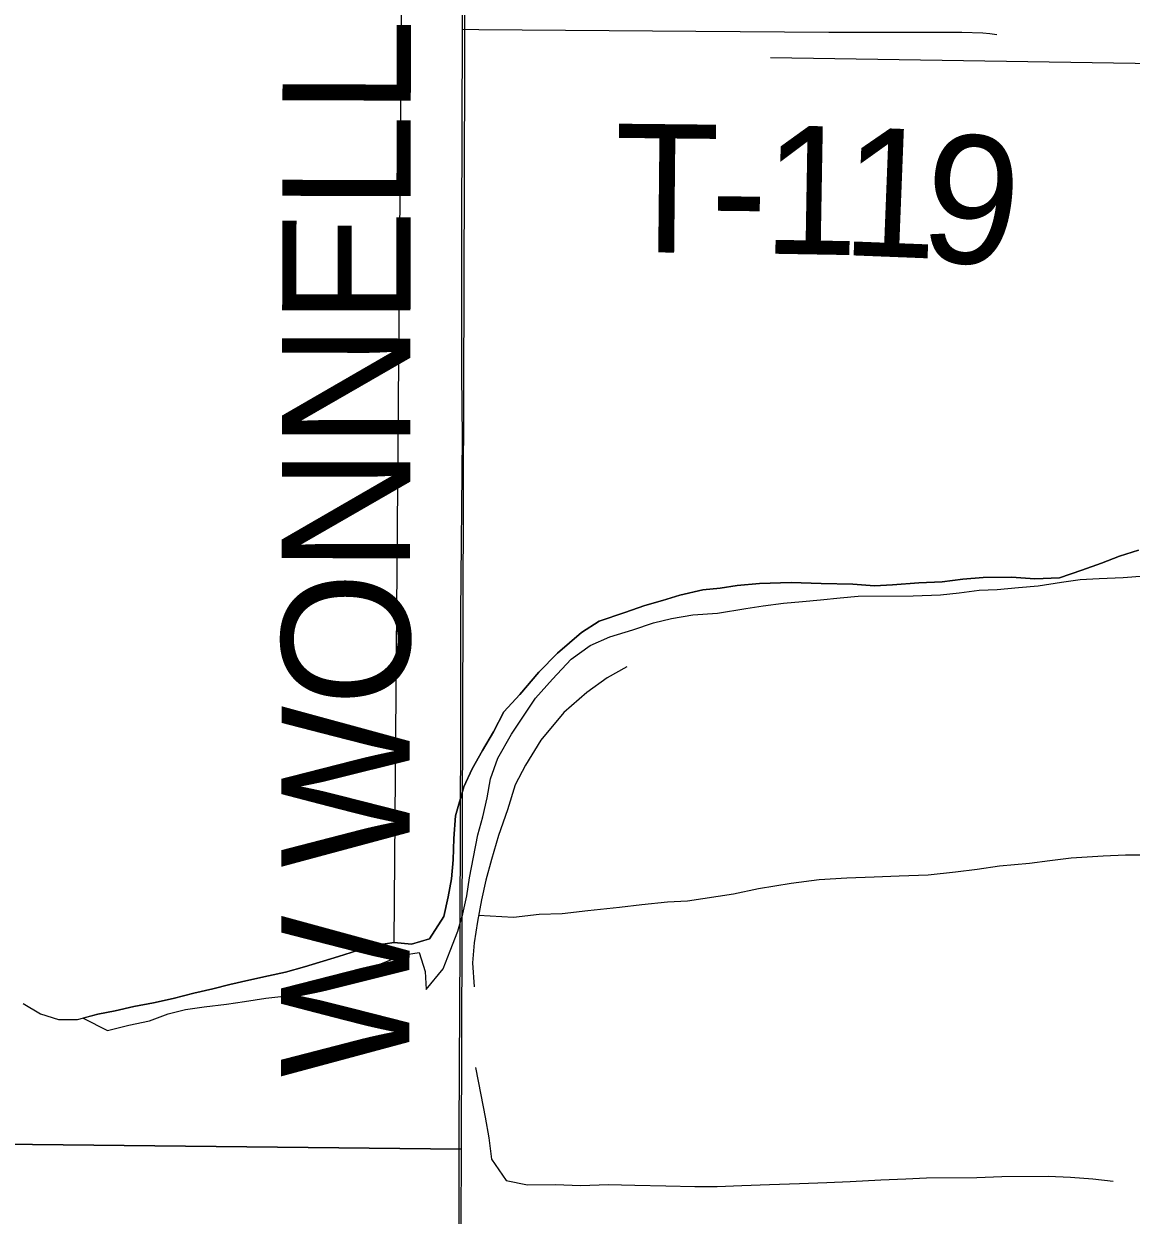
# Model space of a CAD drawing. Extents: x 0 to 34, y 0 to 22.
# Drawn here: x 2.7014 to 2.9465, y 17.4302 to 17.694 of the extents above; entities that cross this region are included whole.
import ezdxf

# ---------------------------------------------------------------- set-up
doc = ezdxf.new("R2010")
doc.units = 0
for name, color, linetype in [('GM_X_Corporation', 7, 'Continuous'), ('GM_X_Minor_River', 7, 'Continuous'), ('GM_X_Township_Road', 7, 'Continuous'), ('GM_X_Township_Road_Text', 7, 'Continuous')]:
    doc.layers.add(name, color=color, linetype=linetype)

msp = doc.modelspace()

# ---------------------------------------------------------------- linework, layer by layer
at = {"layer": 'GM_X_Corporation'}
for points in [[(2.79974, 17.94803), (2.79816, 17.44485), (2.29652, 17.45028), (2.29863, 17.94779)], [(2.79816, 17.44485), (2.79596, 16.94452), (2.2924, 16.94427), (2.29652, 17.45028)]]:
    msp.add_lwpolyline(points, close=True, dxfattribs=at)
at = {"layer": 'GM_X_Minor_River'}
for points in [[(2.78337, 17.49061), (2.78613, 17.84031)], [(2.86665, 17.68656), (3.12769, 17.68247), (3.1355, 17.67757)], [(2.70125, 17.47711), (2.70505, 17.47484), (2.70905, 17.47353), (2.71322, 17.47355), (2.71777, 17.47471), (2.72157, 17.47549), (2.72574, 17.47646), (2.7301, 17.47724), (2.73446, 17.47821), (2.73901, 17.47937), (2.74318, 17.48034), (2.74697, 17.48131), (2.75114, 17.48228), (2.75551, 17.48325), (2.7593, 17.48403), (2.76347, 17.48519), (2.77105, 17.48751), (2.77522, 17.48886), (2.77939, 17.49002), (2.78337, 17.49061), (2.78717, 17.49024), (2.79115, 17.4914), (2.79435, 17.49636), (2.79528, 17.50073), (2.79602, 17.50473), (2.79638, 17.50891), (2.79654, 17.51366), (2.7969, 17.51861), (2.79876, 17.52508), (2.80064, 17.52908), (2.8029, 17.53308), (2.80534, 17.53727), (2.8076, 17.54165), (2.81119, 17.54547), (2.81534, 17.55043), (2.81949, 17.55463), (2.82478, 17.55922), (2.82876, 17.56171), (2.83444, 17.56364), (2.8388, 17.56518), (2.84278, 17.56634), (2.84657, 17.56749), (2.85169, 17.56866), (2.85549, 17.56906), (2.85928, 17.56964), (2.86421, 17.57005), (2.87124, 17.57027), (2.87788, 17.57011), (2.88491, 17.56996), (2.88965, 17.5696), (2.89364, 17.56981), (2.89952, 17.57021), (2.90464, 17.57043), (2.9092, 17.57102), (2.91375, 17.57142), (2.92002, 17.57145), (2.92514, 17.5711), (2.93065, 17.57131), (2.93557, 17.57305), (2.93993, 17.57459), (2.94391, 17.57613), (2.94808, 17.57748)], [(2.94808, 17.57748), (2.94391, 17.57613), (2.93993, 17.57459), (2.93557, 17.57305), (2.93065, 17.57131), (2.92514, 17.5711), (2.92002, 17.57145), (2.91375, 17.57142), (2.9092, 17.57102), (2.90464, 17.57043), (2.89952, 17.57021), (2.89364, 17.56981), (2.88965, 17.5696), (2.88491, 17.56996), (2.87788, 17.57011), (2.87124, 17.57027), (2.86421, 17.57005), (2.85928, 17.56964), (2.85549, 17.56906), (2.85169, 17.56866), (2.84657, 17.56749), (2.84278, 17.56634), (2.8388, 17.56518), (2.83444, 17.56364), (2.82876, 17.56171), (2.82478, 17.55922), (2.81949, 17.55463), (2.81534, 17.55043), (2.81119, 17.54547), (2.8076, 17.54165), (2.80534, 17.53727), (2.8029, 17.53308), (2.80064, 17.52908), (2.79876, 17.52508), (2.7969, 17.51861), (2.79654, 17.51366), (2.79638, 17.50891), (2.79602, 17.50473), (2.79528, 17.50073), (2.79435, 17.49636), (2.79115, 17.4914), (2.78717, 17.49024), (2.78337, 17.49061), (2.77939, 17.49002), (2.77522, 17.48886), (2.77105, 17.48751), (2.76347, 17.48519), (2.7593, 17.48403), (2.75551, 17.48325), (2.75114, 17.48228), (2.74697, 17.48131), (2.74318, 17.48034), (2.73901, 17.47937), (2.73446, 17.47821), (2.7301, 17.47724), (2.72574, 17.47646), (2.72157, 17.47549), (2.71777, 17.47471), (2.71447, 17.47387)], [(2.71447, 17.47387), (2.71988, 17.47111), (2.72462, 17.47227), (2.72917, 17.47325), (2.73334, 17.47479), (2.73713, 17.47575), (2.7413, 17.47634), (2.74624, 17.47694), (2.75022, 17.47753), (2.75496, 17.47831), (2.75895, 17.47871), (2.76463, 17.48045), (2.76861, 17.48141), (2.7724, 17.48295), (2.77676, 17.48449), (2.78074, 17.48603), (2.7851, 17.48776), (2.78889, 17.48835), (2.79024, 17.48418), (2.79045, 17.48019), (2.79422, 17.48477), (2.79572, 17.48876), (2.79741, 17.49314), (2.79853, 17.49695), (2.79946, 17.50094), (2.8, 17.50494), (2.80093, 17.5095), (2.80185, 17.51445), (2.80297, 17.51845), (2.8039, 17.52263), (2.80464, 17.52682), (2.80632, 17.53138), (2.80933, 17.53672), (2.81216, 17.54091), (2.81461, 17.54473), (2.81838, 17.54893), (2.82254, 17.55332), (2.8267, 17.55638), (2.83105, 17.5583), (2.83617, 17.55984), (2.84072, 17.56138), (2.8447, 17.56235), (2.84944, 17.56314), (2.85494, 17.56354), (2.8612, 17.56452), (2.865, 17.56511), (2.86955, 17.5657), (2.87372, 17.5661), (2.87771, 17.5665), (2.88207, 17.5669), (2.88606, 17.5673), (2.89821, 17.56736), (2.90428, 17.56758), (2.90845, 17.56798), (2.91282, 17.56857), (2.9168, 17.56878), (2.92155, 17.56918), (2.92591, 17.56958), (2.93103, 17.57036), (2.93521, 17.57095), (2.93938, 17.57116), (2.9447, 17.57138), (2.94944, 17.57178)], [(2.71447, 17.47387), (2.71988, 17.47111), (2.72462, 17.47227), (2.72917, 17.47325), (2.73334, 17.47479), (2.73713, 17.47575), (2.7413, 17.47634), (2.74624, 17.47694), (2.75022, 17.47753), (2.75496, 17.47831), (2.75895, 17.47871), (2.76463, 17.48045), (2.76861, 17.48141), (2.7724, 17.48295), (2.77676, 17.48449), (2.78074, 17.48603), (2.7851, 17.48776), (2.78889, 17.48835), (2.79024, 17.48418), (2.79045, 17.48019), (2.79422, 17.48477), (2.79572, 17.48876), (2.79741, 17.49314), (2.79853, 17.49695), (2.79946, 17.50094), (2.8, 17.50494), (2.80093, 17.5095), (2.80185, 17.51445), (2.80297, 17.51845), (2.8039, 17.52263), (2.80464, 17.52682), (2.80632, 17.53138), (2.80933, 17.53672), (2.81216, 17.54091), (2.81461, 17.54473), (2.81838, 17.54893), (2.82254, 17.55332), (2.8267, 17.55638), (2.83105, 17.5583), (2.83617, 17.55984), (2.84072, 17.56138), (2.8447, 17.56235), (2.84944, 17.56314), (2.85494, 17.56354), (2.8612, 17.56452), (2.865, 17.56511), (2.86955, 17.5657), (2.87372, 17.5661), (2.87771, 17.5665), (2.88207, 17.5669), (2.88606, 17.5673), (2.89821, 17.56736), (2.90428, 17.56758), (2.90845, 17.56798), (2.91282, 17.56857), (2.9168, 17.56878), (2.92155, 17.56918), (2.92591, 17.56958), (2.93103, 17.57036), (2.93521, 17.57095), (2.93938, 17.57116), (2.9447, 17.57138), (2.94944, 17.57178)], [(2.83488, 17.55166), (2.83053, 17.54917), (2.82599, 17.54592), (2.82089, 17.54153), (2.81579, 17.53542), (2.81241, 17.52989), (2.81015, 17.52551), (2.80847, 17.51999), (2.80641, 17.51428), (2.80492, 17.50895), (2.80361, 17.50438), (2.80269, 17.50001), (2.80176, 17.49525), (2.80103, 17.4905), (2.80067, 17.48613), (2.80108, 17.48081)], [(2.80203, 17.49664), (2.80973, 17.49624), (2.81542, 17.49684), (2.82055, 17.49705), (2.82624, 17.49765), (2.83326, 17.49844), (2.83819, 17.49904), (2.84388, 17.49963), (2.84825, 17.49984), (2.85849, 17.50141), (2.86399, 17.50258), (2.8712, 17.50375), (2.87746, 17.50454), (2.88353, 17.50495), (2.8896, 17.50517), (2.89511, 17.50539), (2.90156, 17.50561), (2.90763, 17.50621), (2.91238, 17.5068), (2.91731, 17.50758), (2.92395, 17.50818), (2.9285, 17.50877), (2.93324, 17.50937), (2.94027, 17.50978), (2.9452, 17.50999), (2.95583, 17.51004)], [(2.80136, 17.46294), (2.80253, 17.45687), (2.8035, 17.45193), (2.80429, 17.44737), (2.80488, 17.44262), (2.80813, 17.43789), (2.81288, 17.43696), (2.81896, 17.43699), (2.82465, 17.43683), (2.83073, 17.43705), (2.83661, 17.43688), (2.84345, 17.43673), (2.8499, 17.43657), (2.85484, 17.43659), (2.86034, 17.4368), (2.86641, 17.43702), (2.87306, 17.43725), (2.87913, 17.43746), (2.88425, 17.43768), (2.89109, 17.43809), (2.89659, 17.43831), (2.90115, 17.43852), (2.91235, 17.43857), (2.91785, 17.43879), (2.9281, 17.43884), (2.93304, 17.43867), (2.93797, 17.43831), (2.94253, 17.43776)]]:
    msp.add_lwpolyline(points, dxfattribs=at)
at = {"layer": 'GM_X_Township_Road'}
for points in [[(2.7985, 17.69278), (2.79853, 17.70177), (2.79885, 17.74835), (2.79886, 17.77475), (2.7992, 17.82599), (2.79926, 17.84464), (2.7991, 17.84777), (2.79875, 17.85049), (2.79846, 17.85193), (2.79815, 17.85303), (2.79783, 17.85418), (2.7975, 17.85504), (2.79717, 17.85586), (2.79641, 17.85757), (2.79613, 17.85819)], [(2.79786, 17.47179), (2.79812, 17.53873), (2.79814, 17.56358), (2.7985, 17.60239), (2.79833, 17.61637), (2.79836, 17.64897), (2.7985, 17.69278)], [(2.7985, 17.69278), (2.80208, 17.69275), (2.85012, 17.69234), (2.87956, 17.69211), (2.90901, 17.69212), (2.91365, 17.69197), (2.91519, 17.69184), (2.91672, 17.69162)], [(2.9522, 17.31493), (2.94184, 17.31572), (2.93471, 17.31595), (2.91881, 17.31623), (2.88448, 17.31638), (2.84238, 17.31638), (2.8057, 17.31624), (2.80272, 17.31623), (2.80092, 17.31643), (2.79967, 17.31687), (2.79874, 17.31751), (2.79807, 17.31818), (2.79772, 17.31917), (2.79749, 17.32009), (2.79734, 17.32091), (2.79725, 17.32192), (2.79716, 17.326), (2.79754, 17.34618), (2.79777, 17.38811), (2.79771, 17.44401), (2.79784, 17.4673), (2.79786, 17.47179)]]:
    msp.add_lwpolyline(points, dxfattribs=at)

# ---------------------------------------------------------------- texts
at = {"layer": 'GM_X_Township_Road_Text'}
for s, height, rotation, p in [('W WONNELL RD', 0.0284091, 89.9117, (2.7867, 17.46073)), ('T', 0.02841, 359.4129, (2.83197, 17.64348)), ('1', 0.02841, 359.0112, (2.86483, 17.64313)), ('1', 0.02841, 357.7488, (2.88216, 17.64283)), ('9', 0.02841, 353.2035, (2.89905, 17.64219)), ('-', 0.02841, 359.3326, (2.8532, 17.64326))]:
    msp.add_text(s, height=height, rotation=rotation, dxfattribs=at).set_placement(p)

doc.saveas('drawing.dxf')
